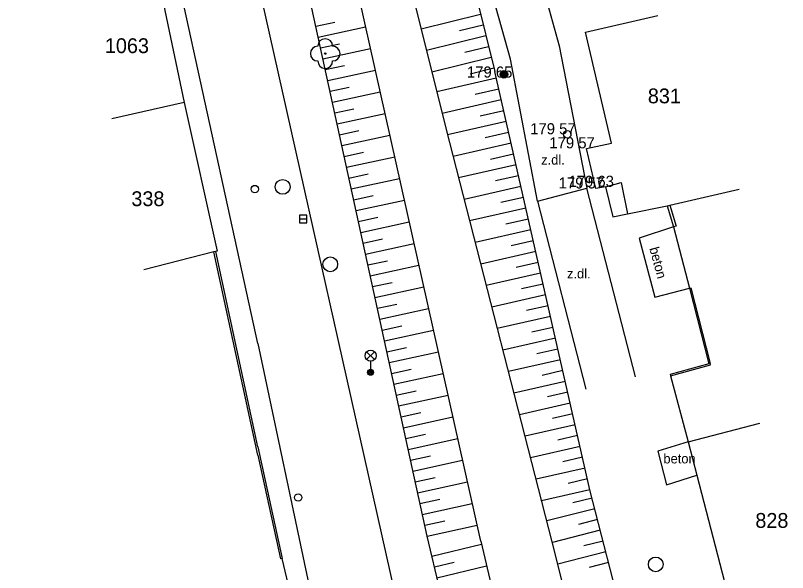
# Model space of a CAD drawing. Extents: x -539515 to -538098, y -1182060 to -1180157.
# Drawn here: x -539078.9 to -539026.8, y -1180392.6 to -1180355 of the extents above; entities that cross this region are included whole.
import ezdxf

# ---------------------------------------------------------------- set-up
doc = ezdxf.new("R2010")
doc.units = 0
for name, color, linetype in [('Vrstva 10', 7, 'Continuous'), ('Vrstva 14', 7, 'Continuous'), ('Vrstva 15', 7, 'Continuous'), ('Vrstva 22', 7, 'Continuous'), ('Vrstva 25', 7, 'Continuous'), ('Vrstva 27', 7, 'Continuous'), ('Vrstva 28', 7, 'Continuous'), ('Vrstva 31', 7, 'Continuous'), ('Vrstva 33', 7, 'Continuous'), ('Vrstva 4', 7, 'Continuous'), ('Vrstva 40', 7, 'Continuous'), ('Vrstva 47', 7, 'Continuous'), ('Vrstva 5', 7, 'Continuous'), ('Vrstva 7', 7, 'Continuous'), ('Vrstva 8', 7, 'Continuous')]:
    doc.layers.add(name, color=color, linetype=linetype)

msp = doc.modelspace()

# ---------------------------------------------------------------- linework, layer by layer
at = {"layer": 'Vrstva 10'}
for p, q in [((-539062.5, -1180377.164), (-539078.858, -1180302.372)), ((-539045.47, -1180357.96), (-539048.05, -1180348.73)), ((-539044.46, -1180348.86), (-539042.17, -1180357.06)), ((-539062.5, -1180352.828), (-539050.3, -1180407.31)), ((-539042.17, -1180357.06), (-539040.31, -1180366.68)), ((-539043.63, -1180367.55), (-539045.47, -1180357.96)), ((-539043.63, -1180367.55), (-539040.31, -1180366.68)), ((-539037.03, -1180379.42), (-539040.31, -1180366.68)), ((-539043.63, -1180367.55), (-539040.38, -1180380.24)), ((-539034.47, -1180369.281), (-539036.77, -1180370.039)), ((-539036.77, -1180370.039), (-539035.72, -1180374.039)), ((-539035.72, -1180374.039), (-539033.38, -1180373.43)), ((-539062.5, -1180377.164), (-539055.566, -1180409.991)), ((-539033.47, -1180383.8), (-539035.52, -1180384.44)), ((-539035.52, -1180384.44), (-539034.93, -1180386.7)), ((-539034.93, -1180386.7), (-539032.888, -1180386.055))]:
    msp.add_line(p, q, dxfattribs=at)
at = {"layer": 'Vrstva 14'}
for p, q in [((-539049.55, -1180363.58), (-539059.971, -1180321.781)), ((-539053.96, -1180328.72), (-539046.52, -1180358.8)), ((-539051.09, -1180390.17), (-539061.2, -1180343.76)), ((-539047.47, -1180390.52), (-539057.8, -1180344.26)), ((-539040.1, -1180387.04), (-539046.52, -1180358.8)), ((-539042.65, -1180390.55), (-539049.55, -1180363.58)), ((-539030.5, -1180424.66), (-539040.1, -1180387.04)), ((-539047.28, -1180406.11), (-539051.09, -1180390.17)), ((-539047.47, -1180390.52), (-539038.039, -1180429.719)), ((-539033.18, -1180428.359), (-539042.65, -1180390.55))]:
    msp.add_line(p, q, dxfattribs=at)
at = {"layer": 'Vrstva 15'}
for p, q in [((-539047.477, -1180354.929), (-539051.484, -1180355.92)), ((-539058.592, -1180355.73), (-539057.313, -1180355.451)), ((-539058.433, -1180356.462), (-539055.231, -1180355.765)), ((-539047.297, -1180355.657), (-539048.899, -1180356.053)), ((-539047.117, -1180356.385), (-539051.122, -1180357.376)), ((-539058.273, -1180357.195), (-539056.991, -1180356.916)), ((-539046.936, -1180357.113), (-539048.538, -1180357.509)), ((-539058.113, -1180357.928), (-539054.904, -1180357.229)), ((-539046.756, -1180357.841), (-539050.76, -1180358.831)), ((-539057.954, -1180358.661), (-539056.668, -1180358.381)), ((-539057.794, -1180359.394), (-539054.577, -1180358.693)), ((-539046.576, -1180358.569), (-539048.177, -1180358.965)), ((-539046.417, -1180359.248), (-539050.43, -1180360.16)), ((-539057.635, -1180360.127), (-539056.346, -1180359.846)), ((-539057.475, -1180360.859), (-539054.25, -1180360.157)), ((-539046.251, -1180359.979), (-539047.85, -1180360.343)), ((-539046.085, -1180360.711), (-539050.068, -1180361.616)), ((-539057.315, -1180361.592), (-539056.024, -1180361.311)), ((-539057.156, -1180362.325), (-539053.923, -1180361.621)), ((-539045.919, -1180361.442), (-539047.506, -1180361.803)), ((-539045.752, -1180362.173), (-539049.706, -1180363.072)), ((-539056.996, -1180363.058), (-539055.702, -1180362.776)), ((-539056.836, -1180363.791), (-539053.596, -1180363.085)), ((-539045.586, -1180362.905), (-539047.161, -1180363.263)), ((-539045.42, -1180363.636), (-539049.336, -1180364.526)), ((-539056.677, -1180364.523), (-539055.379, -1180364.241)), ((-539045.254, -1180364.367), (-539046.812, -1180364.722)), ((-539056.517, -1180365.256), (-539053.269, -1180364.549)), ((-539045.087, -1180365.099), (-539048.963, -1180365.98)), ((-539056.358, -1180365.989), (-539055.057, -1180365.706)), ((-539056.198, -1180366.722), (-539052.943, -1180366.013)), ((-539044.921, -1180365.83), (-539046.463, -1180366.181)), ((-539044.755, -1180366.561), (-539048.589, -1180367.433)), ((-539056.038, -1180367.455), (-539054.735, -1180367.171)), ((-539055.879, -1180368.188), (-539052.616, -1180367.477)), ((-539044.589, -1180367.293), (-539046.114, -1180367.64)), ((-539044.422, -1180368.024), (-539048.216, -1180368.886)), ((-539055.719, -1180368.92), (-539054.412, -1180368.636)), ((-539055.559, -1180369.653), (-539052.289, -1180368.941)), ((-539044.256, -1180368.755), (-539045.765, -1180369.099)), ((-539044.09, -1180369.487), (-539047.842, -1180370.34)), ((-539055.4, -1180370.386), (-539054.09, -1180370.101)), ((-539055.24, -1180371.119), (-539051.962, -1180370.404)), ((-539043.924, -1180370.218), (-539045.417, -1180370.557)), ((-539043.757, -1180370.949), (-539047.469, -1180371.793)), ((-539055.081, -1180371.852), (-539053.768, -1180371.566)), ((-539043.591, -1180371.681), (-539045.068, -1180372.016)), ((-539054.921, -1180372.584), (-539051.635, -1180371.869)), ((-539043.425, -1180372.412), (-539047.096, -1180373.246)), ((-539054.761, -1180373.317), (-539053.445, -1180373.031)), ((-539043.259, -1180373.144), (-539044.719, -1180373.475)), ((-539054.602, -1180374.05), (-539051.308, -1180373.333)), ((-539043.092, -1180373.875), (-539046.722, -1180374.7)), ((-539054.442, -1180374.783), (-539053.123, -1180374.496)), ((-539054.282, -1180375.516), (-539050.981, -1180374.796)), ((-539042.926, -1180374.606), (-539044.37, -1180374.934)), ((-539042.76, -1180375.338), (-539046.349, -1180376.153)), ((-539054.123, -1180376.248), (-539052.801, -1180375.961)), ((-539053.963, -1180376.981), (-539050.654, -1180376.261)), ((-539042.594, -1180376.069), (-539044.021, -1180376.393)), ((-539042.427, -1180376.8), (-539045.975, -1180377.606)), ((-539053.804, -1180377.714), (-539052.479, -1180377.425)), ((-539053.644, -1180378.447), (-539050.328, -1180377.725)), ((-539042.261, -1180377.532), (-539043.672, -1180377.852)), ((-539042.095, -1180378.263), (-539045.602, -1180379.06)), ((-539053.484, -1180379.18), (-539052.156, -1180378.89)), ((-539041.929, -1180378.994), (-539043.323, -1180379.311)), ((-539053.325, -1180379.913), (-539050.001, -1180379.188)), ((-539041.762, -1180379.726), (-539045.228, -1180380.513)), ((-539053.165, -1180380.645), (-539051.834, -1180380.355)), ((-539041.596, -1180380.457), (-539042.974, -1180380.77)), ((-539053.005, -1180381.378), (-539049.674, -1180380.653)), ((-539041.43, -1180381.188), (-539044.855, -1180381.967)), ((-539052.846, -1180382.111), (-539051.512, -1180381.82)), ((-539052.686, -1180382.844), (-539049.347, -1180382.116)), ((-539041.264, -1180381.92), (-539042.625, -1180382.229)), ((-539041.097, -1180382.651), (-539044.481, -1180383.42)), ((-539052.527, -1180383.577), (-539051.189, -1180383.285)), ((-539052.367, -1180384.309), (-539049.02, -1180383.58)), ((-539040.931, -1180383.382), (-539042.277, -1180383.688)), ((-539040.765, -1180384.114), (-539044.108, -1180384.874)), ((-539052.207, -1180385.042), (-539050.867, -1180384.75)), ((-539052.048, -1180385.775), (-539048.693, -1180385.044)), ((-539040.599, -1180384.845), (-539041.928, -1180385.147)), ((-539040.432, -1180385.576), (-539043.734, -1180386.327)), ((-539051.888, -1180386.508), (-539050.545, -1180386.215)), ((-539040.266, -1180386.308), (-539041.579, -1180386.606)), ((-539051.728, -1180387.241), (-539048.366, -1180386.508)), ((-539040.1, -1180387.039), (-539043.361, -1180387.78)), ((-539051.569, -1180387.974), (-539050.223, -1180387.68)), ((-539039.958, -1180387.594), (-539041.254, -1180387.924)), ((-539051.409, -1180388.706), (-539048.039, -1180387.973)), ((-539039.773, -1180388.321), (-539043.01, -1180389.147)), ((-539051.25, -1180389.439), (-539049.9, -1180389.145)), ((-539051.09, -1180390.17), (-539047.713, -1180389.436)), ((-539039.587, -1180389.047), (-539040.882, -1180389.378)), ((-539039.402, -1180389.774), (-539042.637, -1180390.599)), ((-539039.217, -1180390.501), (-539040.512, -1180390.831)), ((-539050.768, -1180391.52), (-539047.423, -1180390.72)), ((-539039.031, -1180391.227), (-539042.272, -1180392.055)), ((-539050.593, -1180392.25), (-539049.255, -1180391.93)), ((-539038.846, -1180391.954), (-539040.143, -1180392.285)), ((-539050.419, -1180392.979), (-539047.072, -1180392.179))]:
    msp.add_line(p, q, dxfattribs=at)
at = {"layer": 'Vrstva 22'}
msp.add_circle((-539057.96, -1180357.58), 0.05, dxfattribs=at)
for centre, start, end in [((-539057.96, -1180357.08), 0, 180), ((-539058.46, -1180357.58), 90, 270), ((-539057.46, -1180357.58), 270, 90), ((-539057.96, -1180358.08), 180, 0)]:
    msp.add_arc(centre, 0.5, start, end, dxfattribs=at)
at = {"layer": 'Vrstva 25'}
for radius in [0.25, 0.2, 0.15, 0.1, 0.05]:
    msp.add_circle((-539045.9, -1180358.98), radius, dxfattribs=at)
at = {"layer": 'Vrstva 27'}
msp.add_line((-539059.69, -1180368.75), (-539059.19, -1180368.75), dxfattribs=at)
msp.add_lwpolyline([(-539059.69, -1180369), (-539059.19, -1180369), (-539059.19, -1180368.5), (-539059.69, -1180368.5)], close=True, dxfattribs=at)
for centre in [(-539060.83, -1180366.58), (-539057.62, -1180371.81), (-539035.66, -1180392.08)]:
    msp.add_circle(centre, 0.5, dxfattribs=at)
at = {"layer": 'Vrstva 28'}
for centre in [(-539041.63, -1180363.031), (-539062.71, -1180366.73)]:
    msp.add_circle(centre, 0.25, dxfattribs=at)
at = {"layer": 'Vrstva 31'}
msp.add_circle((-539059.78, -1180387.56), 0.25, dxfattribs=at)
at = {"layer": 'Vrstva 33'}
for p, q in [((-539055.165, -1180378.249), (-539054.635, -1180377.719)), ((-539055.165, -1180377.719), (-539054.635, -1180378.249)), ((-539054.9, -1180378.359), (-539054.9, -1180379.109))]:
    msp.add_line(p, q, dxfattribs=at)
for centre, radius in [((-539054.9, -1180377.984), 0.375), ((-539054.9, -1180379.109), 0.2), ((-539054.9, -1180379.109), 0.145), ((-539054.9, -1180379.109), 0.0876)]:
    msp.add_circle(centre, radius, dxfattribs=at)
at = {"layer": 'Vrstva 5'}
for p, q in [((-539069.49, -1180351.3), (-539067.47, -1180360.88)), ((-539040.39, -1180356.141), (-539035.52, -1180355.008)), ((-539038.65, -1180363.62), (-539040.39, -1180356.14)), ((-539067.47, -1180360.88), (-539072.35, -1180361.977)), ((-539067.47, -1180360.88), (-539065.26, -1180370.92)), ((-539040.34, -1180363.98), (-539038.65, -1180363.62)), ((-539039.71, -1180366.69), (-539040.34, -1180363.98)), ((-539039.05, -1180366.578), (-539038, -1180366.289)), ((-539038, -1180366.289), (-539037.566, -1180368.406)), ((-539039.05, -1180366.58), (-539039.71, -1180366.69)), ((-539039.05, -1180366.578), (-539038.56, -1180368.609)), ((-539034.706, -1180367.814), (-539030.03, -1180366.727)), ((-539037.566, -1180368.406), (-539034.9, -1180367.859)), ((-539034.9, -1180367.859), (-539034.706, -1180367.814)), ((-539038.56, -1180368.609), (-539037.566, -1180368.406)), ((-539065.467, -1180370.975), (-539070.194, -1180372.188)), ((-539065.35, -1180370.95), (-539065.467, -1180370.975)), ((-539065.26, -1180370.92), (-539065.35, -1180370.95)), ((-539033.47, -1180383.8), (-539028.629, -1180382.547)), ((-539033.47, -1180383.8), (-539032.888, -1180386.055)), ((-539032.888, -1180386.055), (-539030.38, -1180395.77))]:
    msp.add_line(p, q, dxfattribs=at)
at = {"layer": 'Vrstva 7'}
for p, q in [((-539034.9, -1180367.859), (-539034.47, -1180369.281)), ((-539034.706, -1180367.814), (-539034.279, -1180369.227)), ((-539034.279, -1180369.227), (-539034.47, -1180369.281)), ((-539062.5, -1180384.703), (-539065.467, -1180370.975)), ((-539062.5, -1180384.141), (-539065.35, -1180370.95)), ((-539033.38, -1180373.43), (-539033.283, -1180373.406)), ((-539033.38, -1180373.43), (-539032.08, -1180378.531)), ((-539033.283, -1180373.406), (-539031.983, -1180378.508)), ((-539031.958, -1180378.602), (-539031.983, -1180378.508)), ((-539032.08, -1180378.531), (-539034.68, -1180379.25)), ((-539034.655, -1180379.345), (-539031.958, -1180378.602)), ((-539062.5, -1180384.141), (-539060.87, -1180391.68)), ((-539062.5, -1180384.703), (-539060.987, -1180391.703)), ((-539060.87, -1180391.68), (-539060.987, -1180391.703))]:
    msp.add_line(p, q, dxfattribs=at)
at = {"layer": 'Vrstva 8'}
for p, q in [((-539034.47, -1180369.281), (-539033.38, -1180373.43)), ((-539060.19, -1180394.55), (-539060.87, -1180391.68))]:
    msp.add_line(p, q, dxfattribs=at)
msp.add_lwpolyline([(-539034.68, -1180379.25), (-539034.655, -1180379.345), (-539033.47, -1180383.8)], dxfattribs=at)

# ---------------------------------------------------------------- texts
at = {"layer": 'Vrstva 4'}
for s, p in [('179 65 ', (-539048.4, -1180359.2)), ('179 57 ', (-539044.13, -1180363.03)), ('179 57 ', (-539042.84, -1180363.98)), ('179 57 ', (-539042.21, -1180366.69)), ('179 63 ', (-539041.55, -1180366.58))]:
    msp.add_text(s, height=0.75, dxfattribs=at).set_placement(p)
at = {"layer": 'Vrstva 40'}
for s, p in [('z.dl.', (-539043.39, -1180365.078)), ('z.dl.', (-539041.647, -1180372.762)), ('beton', (-539035.143, -1180385.258))]:
    msp.add_text(s, height=0.65, dxfattribs=at).set_placement(p)
msp.add_text('beton', height=0.65, rotation=285, dxfattribs=at).set_placement((-539036.096, -1180370.734))
at = {"layer": 'Vrstva 47'}
for s, p in [('1063', (-539072.826, -1180357.547)), ('831', (-539036.194, -1180360.938)), ('338', (-539071.037, -1180367.883)), ('828', (-539028.941, -1180389.609))]:
    msp.add_text(s, height=1, dxfattribs=at).set_placement(p)

doc.saveas('drawing.dxf')
